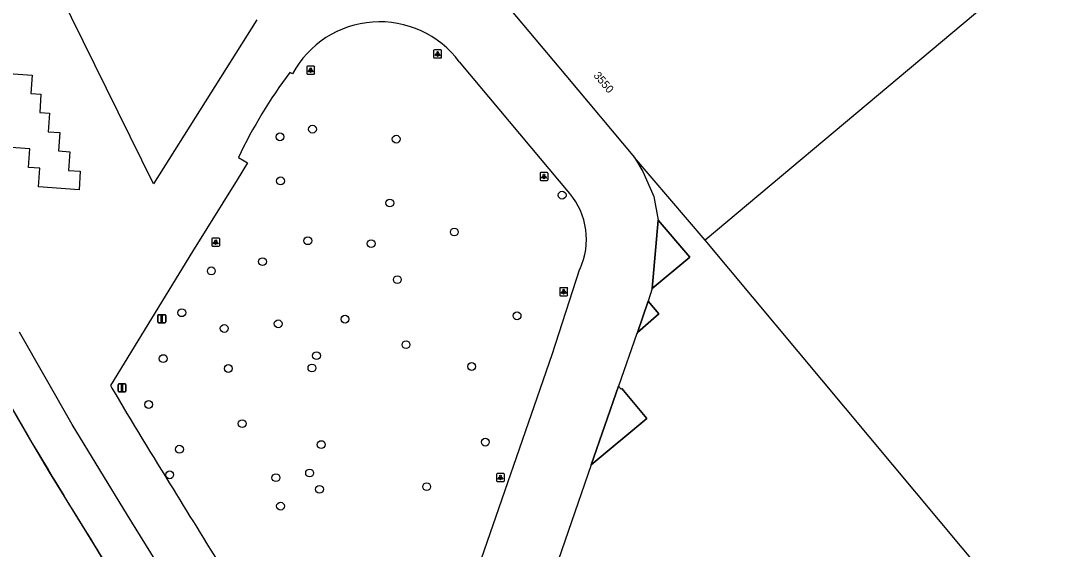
# Model space of a CAD drawing. Extents: x 155018 to 156648, y 383980 to 385733.
# Drawn here: x 156093.8 to 156223.4, y 384910.1 to 384976.1 of the extents above; entities that cross this region are included whole.
import ezdxf

# ---------------------------------------------------------------- set-up
doc = ezdxf.new("R2010")
doc.units = 0
for name, color, linetype in [('IMGEO_Boom', 7, 'Continuous'), ('IMGEO_Lichtpunt', 7, 'Continuous'), ('IMGEO_Lijnafwatering', 7, 'Continuous'), ('IMGEO_Pand', 7, 'Continuous'), ('IMGEO_Pand_nummerreeks', 7, 'Continuous'), ('IMGEO_Pand_overbouw', 7, 'Continuous'), ('IMGEO_Rijbaan_lokaal_gesloten', 7, 'Continuous'), ('IMGEO_Rijbaan_regionaal_gesloten', 7, 'Continuous'), ('IMGEO_Verkeersbordpaal', 7, 'Continuous')]:
    doc.layers.add(name, color=color, linetype=linetype)

msp = doc.modelspace()

# ---------------------------------------------------------------- linework, layer by layer
at = {"layer": 'IMGEO_Boom'}
for centre in [(156130.25, 384962.56), (156126.19, 384961.61), (156140.71, 384961.32), (156126.26, 384956.1), (156161.44, 384954.32), (156139.91, 384953.34), (156147.97, 384949.71), (156129.67, 384948.62), (156137.58, 384948.26), (156117.62, 384944.85), (156124.01, 384946.01), (156140.85, 384943.76), (156113.92, 384939.62), (156134.32, 384938.82), (156155.81, 384939.24), (156119.22, 384937.66), (156125.97, 384938.24), (156141.94, 384935.63), (156111.6, 384933.89), (156130.76, 384934.25), (156119.73, 384932.65), (156130.18, 384932.72), (156150.14, 384932.9), (156109.78, 384928.15), (156121.47, 384925.76), (156131.34, 384923.14), (156151.85, 384923.45), (156113.63, 384922.56), (156112.4, 384919.37), (156125.68, 384919), (156129.89, 384919.59), (156144.51, 384917.88), (156131.12, 384917.55), (156126.26, 384915.45)]:
    msp.add_circle(centre, 0.489, dxfattribs=at)
at = {"layer": 'IMGEO_Lichtpunt'}
for p, q in [((156145.39, 384972.38), (156145.39, 384971.57)), ((156145.39, 384972.38), (156145.39, 384971.57)), ((156146.29, 384972.48), (156145.48, 384972.48)), ((156146.29, 384972.48), (156145.48, 384972.48)), ((156145.48, 384971.48), (156146.29, 384971.48)), ((156145.48, 384971.48), (156146.29, 384971.48)), ((156146.38, 384971.57), (156146.38, 384972.38)), ((156146.38, 384971.57), (156146.38, 384972.38)), ((156129.53, 384970.34), (156129.53, 384969.54)), ((156129.53, 384970.34), (156129.53, 384969.54)), ((156130.43, 384970.44), (156129.62, 384970.44)), ((156130.43, 384970.44), (156129.62, 384970.44)), ((156130.52, 384969.54), (156130.52, 384970.34)), ((156130.52, 384969.54), (156130.52, 384970.34)), ((156129.62, 384969.44), (156130.43, 384969.44)), ((156129.62, 384969.44), (156130.43, 384969.44)), ((156158.68, 384957.06), (156158.68, 384956.25)), ((156158.68, 384957.06), (156158.68, 384956.25)), ((156159.58, 384957.16), (156158.78, 384957.16)), ((156159.58, 384957.16), (156158.78, 384957.16)), ((156159.68, 384956.25), (156159.68, 384957.06)), ((156159.68, 384956.25), (156159.68, 384957.06)), ((156158.78, 384956.16), (156159.58, 384956.16)), ((156158.78, 384956.16), (156159.58, 384956.16)), ((156117.67, 384948.85), (156117.67, 384948.04)), ((156117.67, 384948.85), (156117.67, 384948.04)), ((156118.57, 384948.94), (156117.76, 384948.94)), ((156118.57, 384948.94), (156117.76, 384948.94)), ((156117.76, 384947.94), (156118.57, 384947.94)), ((156117.76, 384947.94), (156118.57, 384947.94)), ((156118.67, 384948.04), (156118.67, 384948.85)), ((156118.67, 384948.04), (156118.67, 384948.85)), ((156162.04, 384942.75), (156161.23, 384942.75)), ((156162.04, 384942.75), (156161.23, 384942.75)), ((156161.14, 384942.65), (156161.14, 384941.85)), ((156161.14, 384942.65), (156161.14, 384941.85)), ((156161.23, 384941.75), (156162.04, 384941.75)), ((156161.23, 384941.75), (156162.04, 384941.75)), ((156162.13, 384941.85), (156162.13, 384942.65)), ((156162.13, 384941.85), (156162.13, 384942.65)), ((156153.24, 384919.42), (156153.24, 384918.62)), ((156153.24, 384919.42), (156153.24, 384918.62)), ((156154.14, 384919.52), (156153.33, 384919.52)), ((156154.14, 384919.52), (156153.33, 384919.52)), ((156154.23, 384918.62), (156154.23, 384919.42)), ((156154.23, 384918.62), (156154.23, 384919.42)), ((156153.33, 384918.52), (156154.14, 384918.52)), ((156153.33, 384918.52), (156154.14, 384918.52))]:
    msp.add_line(p, q, dxfattribs=at)
for points in [[(156145.76, 384972.04), (156145.8, 384972.02), (156145.61, 384971.75), (156145.57, 384971.78), (156145.76, 384972.04)], [(156145.86, 384972), (156145.91, 384972), (156145.91, 384971.67), (156145.86, 384971.67), (156145.86, 384972)], [(156145.97, 384972.02), (156146.01, 384972.04), (156146.2, 384971.78), (156146.16, 384971.75), (156145.97, 384972.02)], [(156129.9, 384970.01), (156129.94, 384969.98), (156129.75, 384969.72), (156129.71, 384969.75), (156129.9, 384970.01)], [(156130, 384969.96), (156130.05, 384969.96), (156130.05, 384969.64), (156130, 384969.64), (156130, 384969.96)], [(156130.11, 384969.98), (156130.15, 384970.01), (156130.34, 384969.74), (156130.3, 384969.72), (156130.11, 384969.98)], [(156159.06, 384956.72), (156159.1, 384956.7), (156158.91, 384956.43), (156158.87, 384956.46), (156159.06, 384956.72)], [(156159.16, 384956.68), (156159.21, 384956.68), (156159.21, 384956.35), (156159.16, 384956.35), (156159.16, 384956.68)], [(156159.27, 384956.7), (156159.31, 384956.72), (156159.49, 384956.46), (156159.46, 384956.43), (156159.27, 384956.7)], [(156118.04, 384948.51), (156118.08, 384948.48), (156117.89, 384948.22), (156117.86, 384948.25), (156118.04, 384948.51)], [(156118.14, 384948.46), (156118.19, 384948.46), (156118.19, 384948.14), (156118.14, 384948.14), (156118.14, 384948.46)], [(156118.25, 384948.48), (156118.29, 384948.51), (156118.48, 384948.25), (156118.44, 384948.22), (156118.25, 384948.48)], [(156161.51, 384942.32), (156161.55, 384942.29), (156161.36, 384942.03), (156161.32, 384942.05), (156161.51, 384942.32)], [(156161.61, 384942.27), (156161.66, 384942.27), (156161.66, 384941.95), (156161.61, 384941.95), (156161.61, 384942.27)], [(156161.72, 384942.29), (156161.76, 384942.32), (156161.95, 384942.05), (156161.91, 384942.03), (156161.72, 384942.29)], [(156153.61, 384919.09), (156153.65, 384919.06), (156153.46, 384918.8), (156153.42, 384918.82), (156153.61, 384919.09)], [(156153.71, 384919.04), (156153.76, 384919.04), (156153.76, 384918.72), (156153.71, 384918.72), (156153.71, 384919.04)], [(156153.82, 384919.06), (156153.86, 384919.09), (156154.05, 384918.82), (156154.01, 384918.8), (156153.82, 384919.06)]]:
    msp.add_lwpolyline(points, dxfattribs=at)
for centre in [(156145.89, 384972.18), (156130.03, 384970.14), (156159.18, 384956.86), (156118.17, 384948.64), (156161.64, 384942.45), (156153.74, 384919.22)]:
    msp.add_circle(centre, 0.0994, dxfattribs=at)
for centre, start, end in [((156145.48, 384972.38), 90, 180), ((156145.48, 384972.38), 90, 180), ((156145.48, 384971.57), 180, 270), ((156145.48, 384971.57), 180, 270), ((156146.29, 384972.38), 0, 90), ((156146.29, 384972.38), 0, 90), ((156146.29, 384971.57), 270, 0), ((156146.29, 384971.57), 270, 360), ((156129.62, 384970.34), 90, 180), ((156129.62, 384970.34), 90, 180), ((156130.43, 384970.34), 0, 90), ((156130.43, 384970.34), 0, 90), ((156129.62, 384969.54), 180, 270), ((156129.62, 384969.54), 180, 270), ((156130.43, 384969.54), 270, 0), ((156130.43, 384969.54), 270, 360), ((156158.78, 384957.06), 90, 180), ((156158.78, 384957.06), 90, 180), ((156159.58, 384957.06), 0, 90), ((156159.58, 384957.06), 0, 90), ((156158.78, 384956.25), 180, 270), ((156158.78, 384956.25), 180, 270), ((156159.58, 384956.25), 270, 0), ((156159.58, 384956.25), 270, 360), ((156117.76, 384948.85), 90, 180), ((156117.76, 384948.85), 90, 180), ((156117.76, 384948.04), 180, 270), ((156117.76, 384948.04), 180, 270), ((156118.57, 384948.85), 0, 90), ((156118.57, 384948.85), 0, 90), ((156118.57, 384948.04), 270, 0), ((156118.57, 384948.04), 270, 360), ((156161.23, 384942.65), 90, 180), ((156161.23, 384942.65), 90, 180), ((156162.04, 384942.65), 0, 90), ((156162.04, 384942.65), 0, 90), ((156161.23, 384941.85), 180, 270), ((156161.23, 384941.85), 180, 270), ((156162.04, 384941.85), 270, 0), ((156162.04, 384941.85), 270, 360), ((156153.33, 384919.42), 90, 180), ((156153.33, 384919.42), 90, 180), ((156154.14, 384919.42), 0, 90), ((156154.14, 384919.42), 0, 90), ((156153.33, 384918.62), 180, 270), ((156153.33, 384918.62), 180, 270), ((156154.14, 384918.62), 270, 0), ((156154.14, 384918.62), 270, 360)]:
    msp.add_arc(centre, 0.0946, start, end, dxfattribs=at)
at = {"layer": 'IMGEO_Lijnafwatering'}
for points in [[(156094.93, 384923.87), (156091.68, 384929.49), (156088.5, 384935.16), (156085.39, 384940.86)], [(156105.06, 384907.22), (156104.2, 384908.62), (156103.34, 384910.03), (156102.48, 384911.43), (156099.92, 384915.56), (156097.41, 384919.7), (156094.93, 384923.87)]]:
    msp.add_lwpolyline(points, dxfattribs=at)
at = {"layer": 'IMGEO_Pand'}
for points in [[(156123.28, 384976.25), (156110.4, 384955.73), (156095.74, 384985.54), (156094.19, 384988.78), (156089.5, 385000)], [(156230.36, 384991.57), (156179.32, 384948.68)], [(156149.02, 384982.84), (156151.74, 384980.93), (156154.19, 384978.46), (156161.91, 384969.28), (156170.48, 384959.01)], [(156179.32, 384948.68), (156170.48, 384959.01)], [(156170.48, 384959.01), (156171.51, 384957.26), (156172.91, 384954.16), (156173.42, 384951.21)], [(156173.42, 384951.21), (156177.38, 384946.58), (156172.71, 384942.67)], [(156214.39, 384906.7), (156179.32, 384948.68)], [(156172.71, 384942.67), (156172.17, 384941.06)], [(156172.17, 384941.06), (156173.52, 384939.49), (156170.84, 384937.15)], [(156170.84, 384937.15), (156170.79, 384937.03), (156168.5, 384930.43)], [(156168.5, 384930.43), (156168.8, 384930.08), (156168.9, 384930.16), (156172.02, 384926.4), (156165.07, 384920.62)], [(156165.07, 384920.62), (156153.57, 384887.3)]]:
    msp.add_lwpolyline(points, dxfattribs=at)
at = {"layer": 'IMGEO_Pand_overbouw'}
for points in [[(156173.42, 384951.21), (156172.71, 384942.67), (156177.38, 384946.58)], [(156172.17, 384941.06), (156170.84, 384937.15), (156173.52, 384939.49)], [(156165.07, 384920.62), (156172.02, 384926.4), (156168.9, 384930.16), (156168.8, 384930.08), (156168.5, 384930.43)]]:
    msp.add_lwpolyline(points, close=True, dxfattribs=at)
at = {"layer": 'IMGEO_Rijbaan_lokaal_gesloten'}
for points in [[(156085.25, 384970.02), (156095.21, 384969.31)], [(156162.4, 384954.53), (156148.6, 384970.98)], [(156095.21, 384969.31), (156095.06, 384967.02), (156096.32, 384966.93), (156096.2, 384964.65), (156097.39, 384964.55), (156097.23, 384962.24), (156098.68, 384962.14), (156098.52, 384959.84), (156099.94, 384959.73), (156099.78, 384957.4), (156101.23, 384957.3), (156101.08, 384955), (156096.04, 384955.34), (156096.19, 384957.7), (156094.79, 384957.78), (156094.93, 384960.1), (156088.53, 384960.57)], [(156127.76, 384969.5), (156127.42, 384969.65)], [(156121, 384959.03), (156121.72, 384958.61), (156122.14, 384958.34), (156120.85, 384956.25), (156115.26, 384947.27), (156105.03, 384930.51), (156105.2, 384930.21)], [(156172.71, 384942.67), (156173.42, 384951.21)], [(156160.21, 384934.39), (156163.67, 384945.09)], [(156170.84, 384937.15), (156172.17, 384941.06)], [(156126.69, 384873.41), (156132.95, 384873.82), (156120.88, 384892.39), (156116.24, 384899.66), (156111.66, 384906.97), (156107.13, 384914.32), (156100.23, 384925.66), (156093.63, 384937.19)], [(156140.3, 384876.9), (156160.21, 384934.39)], [(156165.07, 384920.62), (156168.5, 384930.43)]]:
    msp.add_lwpolyline(points, dxfattribs=at)
for centre, radius, start, end in [((156138.65, 384963.6), 12.39, 36.599, 151.5637), ((156177.93, 384931.88), 63.08, 143.2134, 154.5044), ((156155.53, 384948.8), 8.95, 335.5411, 39.8787), ((156516.41, 385171.03), 476.54, 210.3553, 212.1281), ((157121.72, 385533.11), 1181.81, 211.38714, 212.63495)]:
    msp.add_arc(centre, radius, start, end, dxfattribs=at)
at = {"layer": 'IMGEO_Rijbaan_regionaal_gesloten'}
for centre, radius, start, end in [((156532.07, 385180.57), 506.94, 207.517, 212.0671), ((157035.16, 385480.61), 1092.64, 211.3936, 212.75645)]:
    msp.add_arc(centre, radius, start, end, dxfattribs=at)
at = {"layer": 'IMGEO_Verkeersbordpaal'}
for p, q in [((156110.92, 384938.48), (156110.92, 384939.28)), ((156110.92, 384939.28), (156110.92, 384938.48)), ((156111.02, 384939.38), (156111.81, 384939.38)), ((156111.81, 384939.38), (156111.02, 384939.38)), ((156111.91, 384939.28), (156111.91, 384938.48)), ((156111.91, 384938.48), (156111.91, 384939.28)), ((156111.81, 384938.38), (156111.02, 384938.38)), ((156111.02, 384938.38), (156111.81, 384938.38)), ((156105.96, 384929.83), (156105.96, 384930.63)), ((156105.96, 384930.63), (156105.96, 384929.83)), ((156106.06, 384930.73), (156106.85, 384930.73)), ((156106.85, 384930.73), (156106.06, 384930.73)), ((156106.95, 384930.63), (156106.95, 384929.83)), ((156106.95, 384929.83), (156106.95, 384930.63)), ((156106.85, 384929.73), (156106.06, 384929.73)), ((156106.06, 384929.73), (156106.85, 384929.73))]:
    msp.add_line(p, q, dxfattribs=at)
for points in [[(156111.34, 384939.25), (156111.49, 384939.25), (156111.49, 384938.5), (156111.34, 384938.5), (156111.34, 384939.25)], [(156106.38, 384930.61), (156106.53, 384930.61), (156106.53, 384929.86), (156106.38, 384929.86), (156106.38, 384930.61)]]:
    msp.add_lwpolyline(points, dxfattribs=at)
for centre, start, end in [((156111.02, 384939.28), 90, 180), ((156111.02, 384939.28), 90, 180), ((156111.81, 384939.28), 0, 90), ((156111.81, 384939.28), 360, 90), ((156111.02, 384938.48), 180, 270), ((156111.02, 384938.48), 180, 270), ((156111.81, 384938.48), 270, 0), ((156111.81, 384938.48), 270, 0), ((156106.06, 384930.63), 90, 180), ((156106.06, 384930.63), 90, 180), ((156106.06, 384929.83), 180, 270), ((156106.06, 384929.83), 180, 270), ((156106.85, 384930.63), 0, 90), ((156106.85, 384930.63), 360, 90), ((156106.85, 384929.83), 270, 0), ((156106.85, 384929.83), 270, 0)]:
    msp.add_arc(centre, 0.1, start, end, dxfattribs=at)

# ---------------------------------------------------------------- texts
at = {"layer": 'IMGEO_Pand_nummerreeks'}
msp.add_text('3550', height=1, rotation=310.1866, dxfattribs=at).set_placement((156165.3, 384969.24))

doc.saveas('drawing.dxf')
